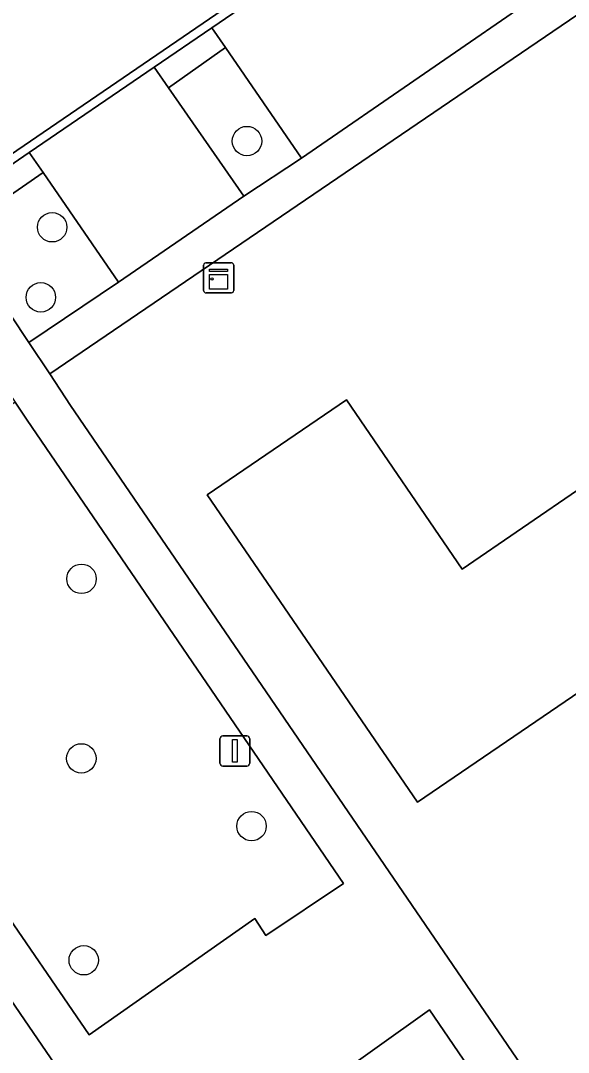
# Model space of a CAD drawing. Extents: x 155275 to 156265, y 382654 to 383635.
# Drawn here: x 155666.55 to 155684.74, y 383417.01 to 383451.27 of the extents above; entities that cross this region are included whole.
import ezdxf

# ---------------------------------------------------------------- set-up
doc = ezdxf.new("R2010")
doc.units = 0
for name, color, linetype in [('IMGEO_Boom', 7, 'Continuous'), ('IMGEO_Erf', 7, 'Continuous'), ('IMGEO_Groenvoorziening', 7, 'Continuous'), ('IMGEO_Kast', 7, 'Continuous'), ('IMGEO_Lichtmast', 7, 'Continuous'), ('IMGEO_Pand', 7, 'Continuous'), ('IMGEO_Parkeervlak_open', 7, 'Continuous'), ('IMGEO_Rijbaan_lokaal_open', 7, 'Continuous'), ('IMGEO_Voetpad_open', 7, 'Continuous')]:
    doc.layers.add(name, color=color, linetype=linetype)

msp = doc.modelspace()

# ---------------------------------------------------------------- linework, layer by layer
at = {"layer": 'IMGEO_Boom'}
for centre in [(155674.067, 383447.27), (155667.597, 383444.409), (155667.222, 383442.081), (155668.574, 383432.733), (155668.566, 383426.77), (155674.22, 383424.522), (155668.647, 383420.068)]:
    msp.add_circle(centre, 0.489, dxfattribs=at)
at = {"layer": 'IMGEO_Erf'}
for points in [[(155689.573, 383454.56), (155686.888, 383452.74), (155667.515, 383439.536), (155668.209, 383438.49), (155691.786, 383403.993), (155718.509, 383364.995), (155740.511, 383380.044), (155700.458, 383438.718), (155700.636, 383438.742)], [(155679.736, 383425.316), (155672.745, 383435.523), (155677.369, 383438.682), (155681.21, 383433.051), (155689.226, 383438.545), (155692.1, 383440.515), (155692.487, 383440.78), (155693.23, 383439.71), (155697.156, 383442.397), (155699.592, 383438.854)], [(155657.299, 383431.777), (155657.022, 383432.185), (155634.905, 383417.186), (155657.35, 383384.321), (155685.798, 383342.799), (155707.917, 383357.778), (155706.87, 383359.32)]]:
    msp.add_lwpolyline(points, close=True, dxfattribs=at)
at = {"layer": 'IMGEO_Groenvoorziening'}
for points in [[(155673.35, 383450.376), (155671.462, 383449.043), (155673.966, 383445.438), (155675.875, 383446.708)], [(155667.298, 383446.222), (155664.403, 383444.228), (155666.824, 383440.579), (155669.796, 383442.584)], [(155666.772, 383438.002), (155666.371, 383438.6), (155658.27, 383432.997), (155659.219, 383431.603), (155668.829, 383417.591), (155674.334, 383421.454), (155674.699, 383420.892), (155677.272, 383422.615)], [(155671.715, 383413.396), (155689.641, 383387.16), (155697.682, 383392.701), (155680.127, 383418.418), (155674.678, 383414.539), (155674.299, 383415.086)]]:
    msp.add_lwpolyline(points, close=True, dxfattribs=at)
at = {"layer": 'IMGEO_Kast'}
for p, q in [((155672.626, 383442.304), (155672.626, 383443.145)), ((155672.626, 383443.145), (155672.626, 383442.304)), ((155672.701, 383443.229), (155673.542, 383443.229)), ((155673.542, 383443.229), (155672.701, 383443.229)), ((155673.626, 383443.154), (155673.626, 383442.313)), ((155673.626, 383442.313), (155673.626, 383443.154)), ((155673.551, 383442.229), (155672.71, 383442.229)), ((155672.71, 383442.229), (155673.551, 383442.229))]:
    msp.add_line(p, q, dxfattribs=at)
for points in [[(155672.821, 383443.019), (155673.421, 383443.019), (155673.421, 383442.934), (155672.821, 383442.934), (155672.821, 383443.019)], [(155672.821, 383442.844), (155673.421, 383442.844), (155673.421, 383442.355), (155672.821, 383442.355), (155672.821, 383442.844)]]:
    msp.add_lwpolyline(points, dxfattribs=at)
msp.add_circle((155672.905, 383442.693), 0.0377, dxfattribs=at)
for centre, start, end in [((155672.704, 383443.151), 92.4484, 184.2845), ((155672.704, 383443.151), 92.4484, 184.2845), ((155673.548, 383443.151), 2.4484, 94.2845), ((155673.548, 383443.151), 2.4484, 94.2845), ((155672.704, 383442.307), 182.4484, 274.2845), ((155672.704, 383442.307), 182.4484, 274.2845), ((155673.548, 383442.307), 272.4484, 4.2845), ((155673.548, 383442.307), 272.4484, 4.2845)]:
    msp.add_arc(centre, 0.0779, start, end, dxfattribs=at)
at = {"layer": 'IMGEO_Lichtmast'}
for p, q in [((155673.17, 383426.618), (155673.17, 383427.418)), ((155673.17, 383427.418), (155673.17, 383426.618)), ((155673.27, 383427.518), (155674.06, 383427.518)), ((155674.06, 383427.518), (155673.27, 383427.518)), ((155674.16, 383427.418), (155674.16, 383426.618)), ((155674.16, 383426.618), (155674.16, 383427.418)), ((155674.06, 383426.518), (155673.27, 383426.518)), ((155673.27, 383426.518), (155674.06, 383426.518))]:
    msp.add_line(p, q, dxfattribs=at)
msp.add_lwpolyline([(155673.59, 383427.393), (155673.74, 383427.393), (155673.74, 383426.643), (155673.59, 383426.643), (155673.59, 383427.393)], dxfattribs=at)
for centre, start, end in [((155673.27, 383427.418), 90, 180), ((155673.27, 383427.418), 90, 180), ((155674.06, 383427.418), 0, 90), ((155674.06, 383427.418), 360, 90), ((155673.27, 383426.618), 180, 270), ((155673.27, 383426.618), 180, 270), ((155674.06, 383426.618), 270, 0), ((155674.06, 383426.618), 270, 0)]:
    msp.add_arc(centre, 0.1, start, end, dxfattribs=at)
at = {"layer": 'IMGEO_Pand'}
msp.add_lwpolyline([(155697.156, 383442.397), (155693.23, 383439.71), (155692.487, 383440.78), (155692.1, 383440.515), (155689.226, 383438.545), (155681.21, 383433.051), (155677.369, 383438.682), (155672.745, 383435.523), (155679.736, 383425.316), (155699.592, 383438.854)], close=True, dxfattribs=at)
at = {"layer": 'IMGEO_Parkeervlak_open'}
for points in [[(155681.551, 383455.98), (155681.099, 383456.641), (155672.897, 383451.033), (155673.35, 383450.376), (155675.875, 383446.708), (155684.047, 383452.334)], [(155671.462, 383449.043), (155670.987, 383449.727), (155666.839, 383446.891), (155667.298, 383446.222), (155669.796, 383442.584), (155673.966, 383445.438)]]:
    msp.add_lwpolyline(points, close=True, dxfattribs=at)
at = {"layer": 'IMGEO_Rijbaan_lokaal_open'}
msp.add_lwpolyline([(155658.271, 383441.395), (155696.637, 383467.612), (155721.44, 383484.524), (155719.204, 383487.735), (155694.436, 383470.854), (155655.916, 383444.522), (155600.872, 383406.808), (155603.126, 383403.562)], close=True, dxfattribs=at)
for points in [[(155696.637, 383467.612), (155658.271, 383441.395), (155603.126, 383403.562)], [(155623.861, 383417.434), (155633.112, 383423.778), (155636.092, 383425.822), (155644.325, 383431.468), (155646.233, 383432.776), (155650.327, 383435.584), (155653.319, 383437.636), (155654.542, 383438.474), (155658.439, 383441.147), (155662.707, 383444.065), (155663.948, 383444.914), (155666.839, 383446.891), (155670.987, 383449.727), (155672.897, 383451.033), (155681.099, 383456.641)]]:
    msp.add_lwpolyline(points, dxfattribs=at)
at = {"layer": 'IMGEO_Voetpad_open'}
for points in [[(155687.978, 383456.796), (155688.799, 383455.637), (155684.047, 383452.334), (155675.875, 383446.708), (155673.966, 383445.438), (155669.796, 383442.584), (155666.824, 383440.579), (155667.515, 383439.536), (155686.888, 383452.74)], [(155691.786, 383403.993), (155668.209, 383438.49), (155667.515, 383439.536), (155666.824, 383440.579), (155664.403, 383444.228), (155663.948, 383444.914), (155662.707, 383444.065), (155665.605, 383439.742), (155666.371, 383438.6), (155666.772, 383438.002), (155677.272, 383422.615), (155674.699, 383420.892), (155674.334, 383421.454), (155668.829, 383417.591), (155659.219, 383431.603), (155658.27, 383432.997), (155657.468, 383434.175), (155654.542, 383438.474), (155653.319, 383437.636), (155653.784, 383436.951), (155656.244, 383433.33), (155657.022, 383432.185), (155657.299, 383431.777), (155706.87, 383359.32)]]:
    msp.add_lwpolyline(points, dxfattribs=at)
for points in [[(155673.35, 383450.376), (155672.897, 383451.033), (155670.987, 383449.727), (155671.462, 383449.043)], [(155667.298, 383446.222), (155666.839, 383446.891), (155663.948, 383444.914), (155664.403, 383444.228)], [(155689.641, 383387.16), (155671.715, 383413.396), (155674.299, 383415.086), (155674.678, 383414.539), (155680.127, 383418.418), (155697.682, 383392.701)]]:
    msp.add_lwpolyline(points, close=True, dxfattribs=at)

doc.saveas('drawing.dxf')
